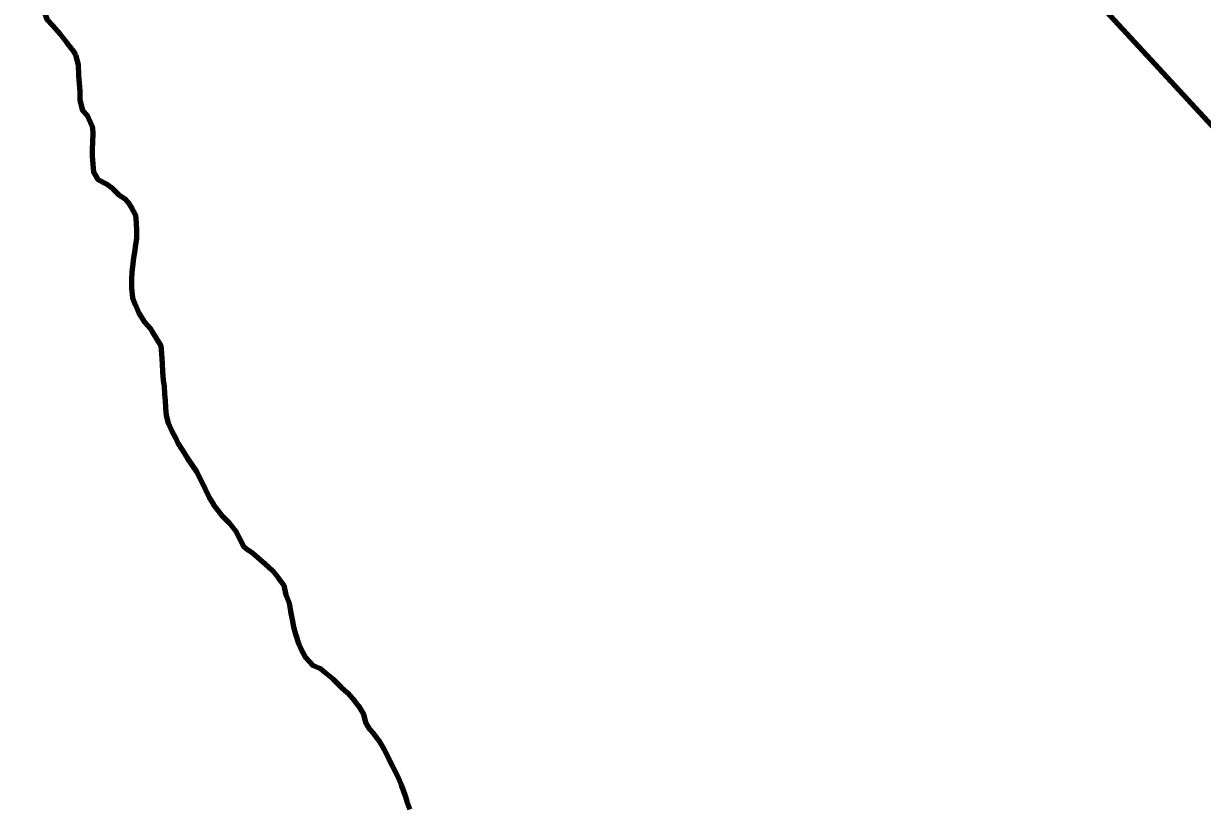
# Model space of a CAD drawing. Extents: x 553962 to 842807, y 8883888 to 9032388.
# Drawn here: x 645233 to 655119, y 8940324 to 8946863 of the extents above; entities that cross this region are included whole.
import ezdxf

# ---------------------------------------------------------------- set-up
doc = ezdxf.new("R2010")
doc.units = 0
doc.header["$LTSCALE"] = 200
doc.linetypes.add('DASH_DOUBLE_DOT', pattern=[9.2, 5, -1.2, 0.3, -1.2, 0.3, -1.2])
for name, color, linetype, lineweight in [('11', 7, 'DASH_DOUBLE_DOT', 106), ('24', 7, 'Continuous', 25), ('57', 7, 'Continuous', 13), ('9', 7, 'Continuous', 90)]:
    doc.layers.add(name, color=color, linetype=linetype, lineweight=lineweight)

msp = doc.modelspace()

# ---------------------------------------------------------------- linework, layer by layer
at = {"layer": '11'}
for points in [[(645796.4, 8947834.9), (645776, 8947756.1), (645745.7, 8947693.7), (645725.4, 8947636.3), (645695.1, 8947568.9), (645674.8, 8947521.4), (645649.6, 8947474), (645596.7, 8947399.3), (645571.5, 8947356.9), (645541.2, 8947317), (645511, 8947272.1), (645475.8, 8947229.8), (645437.9, 8947162.4), (645412.7, 8947110), (645409.8, 8947032.5), (645409.4, 8946954.9), (645431.6, 8946894.8), (645476.4, 8946847), (645541.1, 8946774.1), (645593.3, 8946706.3), (645643.1, 8946643.5), (645668.8, 8946601.4)], [(645668.8, 8946601.4), (645692.5, 8946518.2), (645694.6, 8946428.1), (645699.3, 8946363), (645706.4, 8946292.9), (645706.1, 8946220.4), (645728.2, 8946132.7), (645765.5, 8946092.5), (645792.8, 8946037.3), (645812.6, 8945992.2), (645814.8, 8945939.6), (645812, 8945874.6), (645809.1, 8945802.1), (645808.9, 8945752), (645813.6, 8945684.5), (645820.8, 8945616.9), (645855.5, 8945556.7), (645925.1, 8945520.2)], [(645925.1, 8945520.2), (645980.3, 8945480.9), (646030.3, 8945430.9), (646080.3, 8945396.3), (646111.1, 8945361.7), (646137.1, 8945322.6), (646171.8, 8945257.3), (646176.4, 8945189.8), (646181.1, 8945124.7), (646180.8, 8945062.1), (646173.1, 8945007.1), (646162.8, 8944947.2), (646155, 8944897.2), (646149.8, 8944847.1), (646141.9, 8944777.1), (646139.2, 8944722.1), (646138.8, 8944644.6), (646145.9, 8944567), (646168.2, 8944506.8), (646200.3, 8944434.1), (646247.5, 8944358.8), (646299.8, 8944301), (646309, 8944284.7)], [(646309, 8944284.7), (646346.9, 8944218.2), (646384.2, 8944160.4), (646391.3, 8944097.8), (646395.9, 8944012.8), (646398.1, 8943942.7), (646405.3, 8943872.6), (646412.5, 8943820), (646414.7, 8943755), (646419.5, 8943702.4), (646424.2, 8943637.3), (646428.9, 8943577.3), (646446.1, 8943512.1), (646475.8, 8943444.4), (646508, 8943389.2), (646527.8, 8943344.1), (646562.6, 8943288.9), (646604.8, 8943221.1), (646647, 8943160.8), (646684.3, 8943105.6), (646721.5, 8943027.8), (646756.1, 8942957.6), (646790.8, 8942889.9), (646825.6, 8942829.7), (646865.4, 8942779.4), (646902.7, 8942731.7), (646957.4, 8942676.4), (647012.1, 8942606), (647046.8, 8942538.3), (647076.6, 8942480.6), (647102.9, 8942459), (647151.9, 8942424.7), (647151.9, 8942424.7), (647259.8, 8942331.6), (647323.5, 8942272.8), (647367.7, 8942218.9), (647416.7, 8942155.2), (647431.4, 8942071.9), (647460.8, 8942003.3), (647470.7, 8941934.7), (647485.4, 8941866.1), (647498.6, 8941792.9), (647513.3, 8941742.8), (647538, 8941665.1), (647557.8, 8941619.9), (647597.5, 8941547.2), (647657.2, 8941484.3), (647722.1, 8941454), (647762, 8941421.2), (647826.8, 8941368.3), (647896.5, 8941297.9), (647948.8, 8941250.1), (648011, 8941182.2), (648043.4, 8941142.1), (648083.1, 8941071.8), (648100.2, 8941001.6), (648132.5, 8940948.9), (648170.9, 8940907.9), (648214.2, 8940849.2), (648257.5, 8940775), (648294.6, 8940700.8), (648325.5, 8940642.1), (648353.4, 8940586.5), (648378.1, 8940533.9), (648399.8, 8940478.3), (648430.7, 8940394.8), (648446.2, 8940342.3), (648474, 8940274.3)]]:
    msp.add_lwpolyline(points, dxfattribs=at)
at = {"layer": '24', "lineweight": 53}
for points in [[(645796.4, 8947834.9), (645776, 8947756.1), (645745.7, 8947693.7), (645725.4, 8947636.3), (645695.1, 8947568.9), (645674.8, 8947521.4), (645649.6, 8947474), (645596.7, 8947399.3), (645571.5, 8947356.9), (645541.2, 8947317), (645511, 8947272.1), (645475.8, 8947229.8), (645437.9, 8947162.4), (645412.7, 8947110), (645409.8, 8947032.5), (645409.4, 8946954.9), (645431.6, 8946894.8), (645476.4, 8946847), (645541.1, 8946774.1), (645593.3, 8946706.3), (645643.1, 8946643.5), (645668.8, 8946601.4)], [(645668.8, 8946601.4), (645692.5, 8946518.2), (645694.6, 8946428.1), (645699.3, 8946363), (645706.4, 8946292.9), (645706.1, 8946220.4), (645728.2, 8946132.7), (645765.5, 8946092.5), (645792.8, 8946037.3), (645812.6, 8945992.2), (645814.8, 8945939.6), (645812, 8945874.6), (645809.1, 8945802.1), (645808.9, 8945752), (645813.6, 8945684.5), (645820.8, 8945616.9), (645855.5, 8945556.7), (645925.1, 8945520.2)], [(645925.1, 8945520.2), (645980.3, 8945480.9), (646030.3, 8945430.9), (646080.3, 8945396.3), (646111.1, 8945361.7), (646137.1, 8945322.6), (646171.8, 8945257.3), (646176.4, 8945189.8), (646181.1, 8945124.7), (646180.8, 8945062.1), (646173.1, 8945007.1), (646162.8, 8944947.2), (646155, 8944897.2), (646149.8, 8944847.1), (646141.9, 8944777.1), (646139.2, 8944722.1), (646138.8, 8944644.6), (646145.9, 8944567), (646168.2, 8944506.8), (646200.3, 8944434.1), (646247.5, 8944358.8), (646299.8, 8944301), (646309, 8944284.7)], [(646309, 8944284.7), (646346.9, 8944218.2), (646384.2, 8944160.4), (646391.3, 8944097.8), (646395.9, 8944012.8), (646398.1, 8943942.7), (646405.3, 8943872.6), (646412.5, 8943820), (646414.7, 8943755), (646419.5, 8943702.4), (646424.2, 8943637.3), (646428.9, 8943577.3), (646446.1, 8943512.1), (646475.8, 8943444.4), (646508, 8943389.2), (646527.8, 8943344.1), (646562.6, 8943288.9), (646604.8, 8943221.1), (646647, 8943160.8), (646684.3, 8943105.6), (646721.5, 8943027.8), (646756.1, 8942957.6), (646790.8, 8942889.9), (646825.6, 8942829.7), (646865.4, 8942779.4), (646902.7, 8942731.7), (646957.4, 8942676.4), (647012.1, 8942606), (647046.8, 8942538.3), (647076.6, 8942480.6), (647102.9, 8942459), (647151.9, 8942424.7), (647151.9, 8942424.7), (647259.8, 8942331.6), (647323.5, 8942272.8), (647367.7, 8942218.9), (647416.7, 8942155.2), (647431.4, 8942071.9), (647460.8, 8942003.3), (647470.7, 8941934.7), (647485.4, 8941866.1), (647498.6, 8941792.9), (647513.3, 8941742.8), (647538, 8941665.1), (647557.8, 8941619.9), (647597.5, 8941547.2), (647657.2, 8941484.3), (647722.1, 8941454), (647762, 8941421.2), (647826.8, 8941368.3), (647896.5, 8941297.9), (647948.8, 8941250.1), (648011, 8941182.2), (648043.4, 8941142.1), (648083.1, 8941071.8), (648100.2, 8941001.6), (648132.5, 8940948.9), (648170.9, 8940907.9), (648214.2, 8940849.2), (648257.5, 8940775), (648294.6, 8940700.8), (648325.5, 8940642.1), (648353.4, 8940586.5), (648378.1, 8940533.9), (648399.8, 8940478.3), (648430.7, 8940394.8), (648446.2, 8940342.3), (648474, 8940274.3)]]:
    msp.add_lwpolyline(points, dxfattribs=at)
at = {"layer": '57'}
for points in [[(668185.2, 8933928.8), (662654, 8939737.7), (659002.1, 8941889), (653495.4, 8947850), (645793.1, 8949290.9)], [(645796.4, 8947834.9), (645776, 8947756.1), (645745.7, 8947693.7), (645725.4, 8947636.3), (645695.1, 8947568.9), (645674.8, 8947521.4), (645649.6, 8947474), (645596.7, 8947399.3), (645571.5, 8947356.9), (645541.2, 8947317), (645511, 8947272.1), (645475.8, 8947229.8), (645437.9, 8947162.4), (645412.7, 8947110), (645409.8, 8947032.5), (645409.4, 8946954.9), (645431.6, 8946894.8), (645476.4, 8946847), (645541.1, 8946774.1), (645593.3, 8946706.3), (645643.1, 8946643.5), (645668.8, 8946601.4)], [(645668.8, 8946601.4), (645643.1, 8946643.5), (645593.3, 8946706.3), (645541.1, 8946774.1), (645476.4, 8946847), (645431.6, 8946894.8), (645409.4, 8946954.9), (645409.8, 8947032.5), (645412.7, 8947110), (645437.9, 8947162.4), (645475.8, 8947229.8), (645511, 8947272.1), (645541.2, 8947317), (645571.5, 8947356.9), (645596.7, 8947399.3), (645649.6, 8947474), (645674.8, 8947521.4), (645695.1, 8947568.9), (645725.4, 8947636.3), (645745.7, 8947693.7), (645776, 8947756.1), (645796.4, 8947834.9)], [(645668.8, 8946601.4), (645643.1, 8946643.5), (645593.3, 8946706.3), (645541.1, 8946774.1), (645476.4, 8946847), (645431.6, 8946894.8), (645409.4, 8946954.9), (645409.8, 8947032.5), (645412.7, 8947110), (645437.9, 8947162.4), (645475.8, 8947229.8), (645511, 8947272.1), (645541.2, 8947317), (645571.5, 8947356.9), (645596.7, 8947399.3), (645649.6, 8947474), (645674.8, 8947521.4), (645695.1, 8947568.9), (645725.4, 8947636.3), (645745.7, 8947693.7), (645776, 8947756.1), (645796.4, 8947834.9)], [(645668.8, 8946601.4), (645692.5, 8946518.2), (645694.6, 8946428.1), (645699.3, 8946363), (645706.4, 8946292.9), (645706.1, 8946220.4), (645728.2, 8946132.7), (645765.5, 8946092.5), (645792.8, 8946037.3), (645812.6, 8945992.2), (645814.8, 8945939.6), (645812, 8945874.6), (645809.1, 8945802.1), (645808.9, 8945752), (645813.6, 8945684.5), (645820.8, 8945616.9), (645855.5, 8945556.7), (645925.1, 8945520.2)], [(645925.1, 8945520.2), (645855.5, 8945556.7), (645820.8, 8945616.9), (645813.6, 8945684.5), (645808.9, 8945752), (645809.1, 8945802.1), (645812, 8945874.6), (645814.8, 8945939.6), (645812.6, 8945992.2), (645792.8, 8946037.3), (645765.5, 8946092.5), (645728.2, 8946132.7), (645706.1, 8946220.4), (645706.4, 8946292.9), (645699.3, 8946363), (645694.6, 8946428.1), (645692.5, 8946518.2), (645668.8, 8946601.4)], [(645925.1, 8945520.2), (645855.5, 8945556.7), (645820.8, 8945616.9), (645813.6, 8945684.5), (645808.9, 8945752), (645809.1, 8945802.1), (645812, 8945874.6), (645814.8, 8945939.6), (645812.6, 8945992.2), (645792.8, 8946037.3), (645765.5, 8946092.5), (645728.2, 8946132.7), (645706.1, 8946220.4), (645706.4, 8946292.9), (645699.3, 8946363), (645694.6, 8946428.1), (645692.5, 8946518.2), (645668.8, 8946601.4)], [(645925.1, 8945520.2), (645980.3, 8945480.9), (646030.3, 8945430.9), (646080.3, 8945396.3), (646111.1, 8945361.7), (646137.1, 8945322.6), (646171.8, 8945257.3), (646176.4, 8945189.8), (646181.1, 8945124.7), (646180.8, 8945062.1), (646173.1, 8945007.1), (646162.8, 8944947.2), (646155, 8944897.2), (646149.8, 8944847.1), (646141.9, 8944777.1), (646139.2, 8944722.1), (646138.8, 8944644.6), (646145.9, 8944567), (646168.2, 8944506.8), (646200.3, 8944434.1), (646247.5, 8944358.8), (646299.8, 8944301), (646309, 8944284.7)], [(646309, 8944284.7), (646299.8, 8944301), (646247.5, 8944358.8), (646200.3, 8944434.1), (646168.2, 8944506.8), (646145.9, 8944567), (646138.8, 8944644.6), (646139.2, 8944722.1), (646141.9, 8944777.1), (646149.8, 8944847.1), (646155, 8944897.2), (646162.8, 8944947.2), (646173.1, 8945007.1), (646180.8, 8945062.1), (646181.1, 8945124.7), (646176.4, 8945189.8), (646171.8, 8945257.3), (646137.1, 8945322.6), (646111.1, 8945361.7), (646080.3, 8945396.3), (646030.3, 8945430.9), (645980.3, 8945480.9), (645925.1, 8945520.2)], [(646309, 8944284.7), (646299.8, 8944301), (646247.5, 8944358.8), (646200.3, 8944434.1), (646168.2, 8944506.8), (646145.9, 8944567), (646138.8, 8944644.6), (646139.2, 8944722.1), (646141.9, 8944777.1), (646149.8, 8944847.1), (646155, 8944897.2), (646162.8, 8944947.2), (646173.1, 8945007.1), (646180.8, 8945062.1), (646181.1, 8945124.7), (646176.4, 8945189.8), (646171.8, 8945257.3), (646137.1, 8945322.6), (646111.1, 8945361.7), (646080.3, 8945396.3), (646030.3, 8945430.9), (645980.3, 8945480.9), (645925.1, 8945520.2)], [(646309, 8944284.7), (646346.9, 8944218.2), (646384.2, 8944160.4), (646391.3, 8944097.8), (646395.9, 8944012.8), (646398.1, 8943942.7), (646405.3, 8943872.6), (646412.5, 8943820), (646414.7, 8943755), (646419.5, 8943702.4), (646424.2, 8943637.3), (646428.9, 8943577.3), (646446.1, 8943512.1), (646475.8, 8943444.4), (646508, 8943389.2), (646527.8, 8943344.1), (646562.6, 8943288.9), (646604.8, 8943221.1), (646647, 8943160.8), (646684.3, 8943105.6), (646721.5, 8943027.8), (646756.1, 8942957.6), (646790.8, 8942889.9), (646825.6, 8942829.7), (646865.4, 8942779.4), (646902.7, 8942731.7), (646957.4, 8942676.4), (647012.1, 8942606), (647046.8, 8942538.3), (647076.6, 8942480.6), (647102.9, 8942459), (647151.9, 8942424.7)], [(647151.9, 8942424.7), (647102.9, 8942459), (647076.6, 8942480.6), (647046.8, 8942538.3), (647012.1, 8942606), (646957.4, 8942676.4), (646902.7, 8942731.7), (646865.4, 8942779.4), (646825.6, 8942829.7), (646790.8, 8942889.9), (646756.1, 8942957.6), (646721.5, 8943027.8), (646684.3, 8943105.6), (646647, 8943160.8), (646604.8, 8943221.1), (646562.6, 8943288.9), (646527.8, 8943344.1), (646508, 8943389.2), (646475.8, 8943444.4), (646446.1, 8943512.1), (646428.9, 8943577.3), (646424.2, 8943637.3), (646419.5, 8943702.4), (646414.7, 8943755), (646412.5, 8943820), (646405.3, 8943872.6), (646398.1, 8943942.7), (646395.9, 8944012.8), (646391.3, 8944097.8), (646384.2, 8944160.4), (646346.9, 8944218.2), (646309, 8944284.7)], [(647151.9, 8942424.7), (647102.9, 8942459), (647076.6, 8942480.6), (647046.8, 8942538.3), (647012.1, 8942606), (646957.4, 8942676.4), (646902.7, 8942731.7), (646865.4, 8942779.4), (646825.6, 8942829.7), (646790.8, 8942889.9), (646756.1, 8942957.6), (646721.5, 8943027.8), (646684.3, 8943105.6), (646647, 8943160.8), (646604.8, 8943221.1), (646562.6, 8943288.9), (646527.8, 8943344.1), (646508, 8943389.2), (646475.8, 8943444.4), (646446.1, 8943512.1), (646428.9, 8943577.3), (646424.2, 8943637.3), (646419.5, 8943702.4), (646414.7, 8943755), (646412.5, 8943820), (646405.3, 8943872.6), (646398.1, 8943942.7), (646395.9, 8944012.8), (646391.3, 8944097.8), (646384.2, 8944160.4), (646346.9, 8944218.2), (646309, 8944284.7)], [(647151.9, 8942424.7), (647259.8, 8942331.6), (647323.5, 8942272.8), (647367.7, 8942218.9), (647416.7, 8942155.2), (647431.4, 8942071.9), (647460.8, 8942003.3), (647470.7, 8941934.7), (647485.4, 8941866.1), (647498.6, 8941792.9), (647513.3, 8941742.8), (647538, 8941665.1), (647557.8, 8941619.9), (647597.5, 8941547.2), (647657.2, 8941484.3), (647722.1, 8941454), (647762, 8941421.2), (647826.8, 8941368.3), (647896.5, 8941297.9), (647948.8, 8941250.1), (648011, 8941182.2), (648043.4, 8941142.1), (648083.1, 8941071.8), (648100.2, 8941001.6), (648132.5, 8940948.9), (648170.9, 8940907.9), (648214.2, 8940849.2), (648257.5, 8940775), (648294.6, 8940700.8), (648325.5, 8940642.1), (648353.4, 8940586.5), (648378.1, 8940533.9), (648399.8, 8940478.3), (648430.7, 8940394.8), (648446.2, 8940342.3), (648474, 8940274.3)], [(648474, 8940274.3), (648446.2, 8940342.3), (648430.7, 8940394.8), (648399.8, 8940478.3), (648378.1, 8940533.9), (648353.4, 8940586.5), (648325.5, 8940642.1), (648294.6, 8940700.8), (648257.5, 8940775), (648214.2, 8940849.2), (648170.9, 8940907.9), (648132.5, 8940948.9), (648100.2, 8941001.6), (648083.1, 8941071.8), (648043.4, 8941142.1), (648011, 8941182.2), (647948.8, 8941250.1), (647896.5, 8941297.9), (647826.8, 8941368.3), (647762, 8941421.2), (647722.1, 8941454), (647657.2, 8941484.3), (647597.5, 8941547.2), (647557.8, 8941619.9), (647538, 8941665.1), (647513.3, 8941742.8), (647498.6, 8941792.9), (647485.4, 8941866.1), (647470.7, 8941934.7), (647460.8, 8942003.3), (647431.4, 8942071.9), (647416.7, 8942155.2), (647367.7, 8942218.9), (647323.5, 8942272.8), (647259.8, 8942331.6), (647151.9, 8942424.7)], [(648474, 8940274.3), (648446.2, 8940342.3), (648430.7, 8940394.8), (648399.8, 8940478.3), (648378.1, 8940533.9), (648353.4, 8940586.5), (648325.5, 8940642.1), (648294.6, 8940700.8), (648257.5, 8940775), (648214.2, 8940849.2), (648170.9, 8940907.9), (648132.5, 8940948.9), (648100.2, 8941001.6), (648083.1, 8941071.8), (648043.4, 8941142.1), (648011, 8941182.2), (647948.8, 8941250.1), (647896.5, 8941297.9), (647826.8, 8941368.3), (647762, 8941421.2), (647722.1, 8941454), (647657.2, 8941484.3), (647597.5, 8941547.2), (647557.8, 8941619.9), (647538, 8941665.1), (647513.3, 8941742.8), (647498.6, 8941792.9), (647485.4, 8941866.1), (647470.7, 8941934.7), (647460.8, 8942003.3), (647431.4, 8942071.9), (647416.7, 8942155.2), (647367.7, 8942218.9), (647323.5, 8942272.8), (647259.8, 8942331.6), (647151.9, 8942424.7)]]:
    msp.add_lwpolyline(points, dxfattribs=at)
at = {"layer": '9'}
for points in [[(645793.1, 8949290.9), (653495.4, 8947850), (659002.1, 8941889), (662654, 8939737.7), (668185.2, 8933928.8)], [(645796.4, 8947834.9), (645776, 8947756.1), (645745.7, 8947693.7), (645725.4, 8947636.3), (645695.1, 8947568.9), (645674.8, 8947521.4), (645649.6, 8947474), (645596.7, 8947399.3), (645571.5, 8947356.9), (645541.2, 8947317), (645511, 8947272.1), (645475.8, 8947229.8), (645437.9, 8947162.4), (645412.7, 8947110), (645409.8, 8947032.5), (645409.4, 8946954.9), (645431.6, 8946894.8), (645476.4, 8946847), (645541.1, 8946774.1), (645593.3, 8946706.3), (645643.1, 8946643.5), (645668.8, 8946601.4)], [(645668.8, 8946601.4), (645692.5, 8946518.2), (645694.6, 8946428.1), (645699.3, 8946363), (645706.4, 8946292.9), (645706.1, 8946220.4), (645728.2, 8946132.7), (645765.5, 8946092.5), (645792.8, 8946037.3), (645812.6, 8945992.2), (645814.8, 8945939.6), (645812, 8945874.6), (645809.1, 8945802.1), (645808.9, 8945752), (645813.6, 8945684.5), (645820.8, 8945616.9), (645855.5, 8945556.7), (645925.1, 8945520.2)], [(645925.1, 8945520.2), (645980.3, 8945480.9), (646030.3, 8945430.9), (646080.3, 8945396.3), (646111.1, 8945361.7), (646137.1, 8945322.6), (646171.8, 8945257.3), (646176.4, 8945189.8), (646181.1, 8945124.7), (646180.8, 8945062.1), (646173.1, 8945007.1), (646162.8, 8944947.2), (646155, 8944897.2), (646149.8, 8944847.1), (646141.9, 8944777.1), (646139.2, 8944722.1), (646138.8, 8944644.6), (646145.9, 8944567), (646168.2, 8944506.8), (646200.3, 8944434.1), (646247.5, 8944358.8), (646299.8, 8944301), (646309, 8944284.7)], [(646309, 8944284.7), (646346.9, 8944218.2), (646384.2, 8944160.4), (646391.3, 8944097.8), (646395.9, 8944012.8), (646398.1, 8943942.7), (646405.3, 8943872.6), (646412.5, 8943820), (646414.7, 8943755), (646419.5, 8943702.4), (646424.2, 8943637.3), (646428.9, 8943577.3), (646446.1, 8943512.1), (646475.8, 8943444.4), (646508, 8943389.2), (646527.8, 8943344.1), (646562.6, 8943288.9), (646604.8, 8943221.1), (646647, 8943160.8), (646684.3, 8943105.6), (646721.5, 8943027.8), (646756.1, 8942957.6), (646790.8, 8942889.9), (646825.6, 8942829.7), (646865.4, 8942779.4), (646902.7, 8942731.7), (646957.4, 8942676.4), (647012.1, 8942606), (647046.8, 8942538.3), (647076.6, 8942480.6), (647102.9, 8942459), (647151.9, 8942424.7), (647151.9, 8942424.7), (647259.8, 8942331.6), (647323.5, 8942272.8), (647367.7, 8942218.9), (647416.7, 8942155.2), (647431.4, 8942071.9), (647460.8, 8942003.3), (647470.7, 8941934.7), (647485.4, 8941866.1), (647498.6, 8941792.9), (647513.3, 8941742.8), (647538, 8941665.1), (647557.8, 8941619.9), (647597.5, 8941547.2), (647657.2, 8941484.3), (647722.1, 8941454), (647762, 8941421.2), (647826.8, 8941368.3), (647896.5, 8941297.9), (647948.8, 8941250.1), (648011, 8941182.2), (648043.4, 8941142.1), (648083.1, 8941071.8), (648100.2, 8941001.6), (648132.5, 8940948.9), (648170.9, 8940907.9), (648214.2, 8940849.2), (648257.5, 8940775), (648294.6, 8940700.8), (648325.5, 8940642.1), (648353.4, 8940586.5), (648378.1, 8940533.9), (648399.8, 8940478.3), (648430.7, 8940394.8), (648446.2, 8940342.3), (648474, 8940274.3)]]:
    msp.add_lwpolyline(points, dxfattribs=at)
msp.add_spline([(637260.6, 8972975.8), (641524.5, 8971056.2), (652526.1, 8965412.7), (653164.3, 8965062.8), (670790.5, 8953770.1), (686194, 8943929.9), (696283.3, 8937647.1)], degree=3, dxfattribs=at)

doc.saveas('drawing.dxf')
